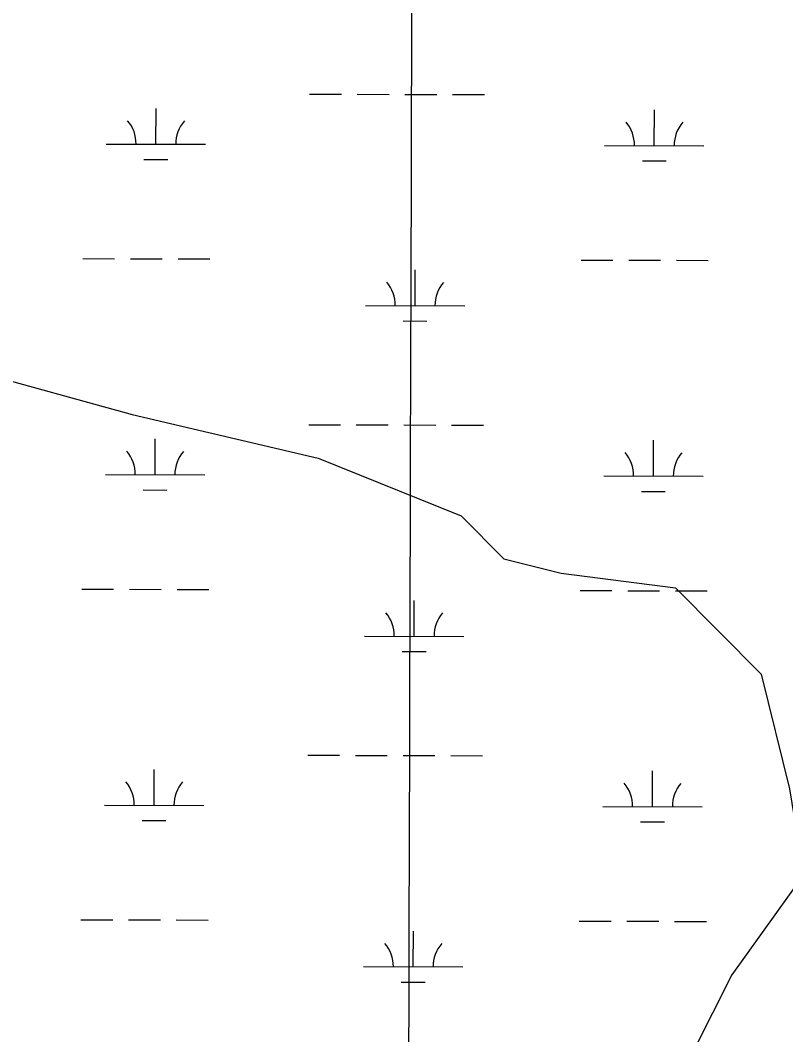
# Model space of a CAD drawing. Extents: x 3161615 to 3199515, y 867541 to 892976.
# Drawn here: x 3175914 to 3176685, y 883507 to 884528 of the extents above; entities that cross this region are included whole.
import ezdxf

# ---------------------------------------------------------------- set-up
doc = ezdxf.new("R2010")
doc.units = 0
for name, color, linetype in [('V-GRID-MAJR', 7, 'Continuous'), ('V-TOPO-SHOR', 7, 'Continuous'), ('V-WETL-SWMP', 7, 'Continuous')]:
    doc.layers.add(name, color=color, linetype=linetype)

msp = doc.modelspace()

# ---------------------------------------------------------------- linework, layer by layer
at = {"layer": 'V-GRID-MAJR'}
msp.add_spline([(3176275.048, 872978.667), (3176292.6750000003, 879038.2270000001), (3176310.311, 885100.872), (3176327.947, 891163.561), (3176327.9560000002, 891166.601)], degree=3, dxfattribs=at)
at = {"layer": 'V-TOPO-SHOR'}
msp.add_lwpolyline([(3175868.538515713, 884174.5483002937), (3176026.977740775, 884130.8668408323), (3176214.2458251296, 884087.1057140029), (3176358.2307868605, 884029.0496585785), (3176401.3545747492, 883985.686868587), (3176458.972459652, 883971.1131042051), (3176574.248063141, 883956.380005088), (3176660.495638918, 883869.6544251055), (3176689.0058287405, 883754.259320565), (3176703.181256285, 883667.7329090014), (3176630.8302722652, 883567.0310698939), (3176572.853884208, 883451.8749674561), (3176673.197220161, 883249.7941166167), (3176759.444795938, 883163.068536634), (3176831.357609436, 883105.2116496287), (3176903.1110881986, 882989.6970440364), (3176917.2865157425, 882903.1706324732), (3176917.0873473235, 882831.0984842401), (3176902.39408189, 882730.2373103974), (3176959.7729646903, 882629.1769681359), (3177031.327275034, 882441.5902143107), (3177088.7858252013, 882369.3587313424), (3177103.1205874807, 882340.4900383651)], dxfattribs=at)
at = {"layer": 'V-WETL-SWMP'}
for p, q in [((3176205.637358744, 884453.336483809), (3176237.637234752, 884453.2480584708)), ((3176253.6371727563, 884453.2038458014), (3176285.6370487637, 884453.1154204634)), ((3176301.636986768, 884453.0712077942), (3176333.636862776, 884452.982782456)), ((3176349.6368007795, 884452.9385697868), (3176381.6366767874, 884452.8501444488)), ((3176050.9057539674, 884403.0218710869), (3176051.0052245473, 884439.021726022)), ((3176552.8118091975, 884401.6349528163), (3176552.9112797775, 884437.6348077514)), ((3176000.9059477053, 884403.1600356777), (3176100.9055602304, 884402.8837064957)), ((3176502.8120029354, 884401.7731174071), (3176602.8116154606, 884401.4967882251)), ((3176038.8631635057, 884387.6240927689), (3176062.8630705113, 884387.5577737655)), ((3176540.769218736, 884386.2371744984), (3176564.7691257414, 884386.170855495)), ((3175977.1790915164, 884287.7931839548), (3176009.1789675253, 884287.7047586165)), ((3176025.1789055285, 884287.6605459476), (3176057.178781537, 884287.5721206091)), ((3176073.1787195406, 884287.5279079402), (3176105.178595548, 884287.4394826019)), ((3176479.0851467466, 884286.4062656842), (3176511.0850227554, 884286.3178403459)), ((3176527.0849607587, 884286.273627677), (3176559.0848367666, 884286.1852023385)), ((3176575.084774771, 884286.1409896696), (3176607.084650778, 884286.0525643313)), ((3176311.8935046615, 884240.438099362), (3176311.992975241, 884276.4379542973)), ((3176261.893698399, 884240.5762639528), (3176361.8933109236, 884240.2999347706)), ((3176299.8509141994, 884225.040321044), (3176323.8508212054, 884224.9740020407)), ((3176204.718153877, 884120.6628243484), (3176236.7180298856, 884120.5743990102)), ((3176252.7179678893, 884120.5301863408), (3176284.7178438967, 884120.4417610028)), ((3176300.717781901, 884120.3975483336), (3176332.717657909, 884120.3091229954)), ((3176348.717595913, 884120.2649103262), (3176380.717471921, 884120.1764849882)), ((3176049.986549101, 884070.3482116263), (3176050.086019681, 884106.3480665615)), ((3176551.892604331, 884068.9612933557), (3176551.992074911, 884104.9611482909)), ((3175999.9867428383, 884070.4863762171), (3176099.9863553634, 884070.2100470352)), ((3176501.8927980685, 884069.0994579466), (3176601.8924105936, 884068.8231287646)), ((3176037.943958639, 884054.9504333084), (3176061.9438656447, 884054.884114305)), ((3176539.8500138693, 884053.5635150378), (3176563.8499208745, 884053.4971960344)), ((3175976.2598866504, 883955.1195244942), (3176008.2597626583, 883955.0310991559)), ((3176024.2597006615, 883954.986886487), (3176056.25957667, 883954.8984611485)), ((3176072.2595146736, 883954.8542484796), (3176104.2593906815, 883954.7658231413)), ((3176478.16594188, 883953.7326062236), (3176510.1658178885, 883953.6441808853)), ((3176526.1657558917, 883953.5999682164), (3176558.1656319, 883953.5115428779)), ((3176574.165569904, 883953.467330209), (3176606.1654459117, 883953.3789048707)), ((3176310.9742997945, 883907.7644399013), (3176311.0737703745, 883943.7642948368)), ((3176260.9744935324, 883907.9026044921), (3176360.9741060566, 883907.6262753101)), ((3176298.9317093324, 883892.3666615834), (3176322.9316163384, 883892.3003425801)), ((3176203.798949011, 883787.9891648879), (3176235.7988250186, 883787.9007395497)), ((3176251.7987630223, 883787.8565268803), (3176283.7986390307, 883787.7681015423)), ((3176299.798577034, 883787.7238888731), (3176331.7984530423, 883787.6354635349)), ((3176347.798391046, 883787.5912508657), (3176379.7982670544, 883787.5028255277)), ((3176049.067344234, 883737.6745521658), (3176049.1668148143, 883773.6744071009)), ((3176550.973399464, 883736.2876338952), (3176551.0728700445, 883772.2874888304)), ((3175999.067537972, 883737.8127167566), (3176099.0671504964, 883737.5363875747)), ((3176500.9735932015, 883736.425798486), (3176600.9732057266, 883736.1494693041)), ((3176037.024753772, 883722.2767738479), (3176061.024660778, 883722.2104548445)), ((3176538.9308090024, 883720.8898555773), (3176562.9307160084, 883720.8235365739)), ((3175975.3406817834, 883622.4458650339), (3176007.3405577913, 883622.3574396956)), ((3176023.3404957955, 883622.3132270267), (3176055.340371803, 883622.2248016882)), ((3176071.340309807, 883622.1805890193), (3176103.340185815, 883622.092163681)), ((3176477.2467370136, 883621.0589467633), (3176509.2466130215, 883620.970521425)), ((3176525.2465510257, 883620.9263087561), (3176557.246427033, 883620.8378834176)), ((3176573.246365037, 883620.7936707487), (3176605.246241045, 883620.7052454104)), ((3176310.055094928, 883575.0907804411), (3176310.154565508, 883611.0906353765)), ((3176260.055288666, 883575.2289450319), (3176360.05490119, 883574.9526158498)), ((3176298.0125044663, 883559.6930021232), (3176322.0124114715, 883559.6266831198))]:
    msp.add_line(p, q, dxfattribs=at)
for centre, radius, start, end in [((3175995.664343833, 884403.6493247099), 35.24628790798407, 359.0698548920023, 40.61351322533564), ((3176106.1497879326, 884403.3440200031), 35.24628790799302, 139.069851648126, 180.61350998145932), ((3176497.570399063, 884402.2624064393), 35.24628790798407, 359.0698548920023, 40.61351322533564), ((3176608.055843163, 884401.9571017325), 35.24628790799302, 139.069851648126, 180.61350998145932), ((3176256.652094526, 884241.0655529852), 35.24628790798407, 359.0698548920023, 40.61351322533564), ((3176367.137538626, 884240.7602482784), 35.24628790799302, 139.069851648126, 180.61350998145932), ((3175994.7451389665, 884070.9756652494), 35.24628790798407, 359.0698548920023, 40.61351322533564), ((3176105.2305830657, 884070.6703605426), 35.24628790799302, 139.069851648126, 180.61350998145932), ((3176496.6511941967, 884069.5887469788), 35.24628790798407, 359.0698548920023, 40.61351322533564), ((3176607.136638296, 884069.283442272), 35.24628790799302, 139.069851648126, 180.61350998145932), ((3176255.73288966, 883908.3918935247), 35.24628790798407, 359.0698548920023, 40.61351322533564), ((3176366.2183337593, 883908.0865888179), 35.24628790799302, 139.069851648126, 180.61350998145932), ((3175993.8259341, 883738.3020057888), 35.24628790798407, 359.0698548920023, 40.61351322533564), ((3176104.3113781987, 883737.996701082), 35.24628790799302, 139.069851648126, 180.61350998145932), ((3176495.7319893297, 883736.9150875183), 35.24628790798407, 359.0698548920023, 40.61351322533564), ((3176606.217433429, 883736.6097828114), 35.24628790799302, 139.069851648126, 180.61350998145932), ((3176254.813684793, 883575.7182340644), 35.24628790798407, 359.0698548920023, 40.61351322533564), ((3176365.2991288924, 883575.4129293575), 35.24628790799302, 139.069851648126, 180.61350998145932)]:
    msp.add_arc(centre, radius, start, end, dxfattribs=at)

doc.saveas('drawing.dxf')
